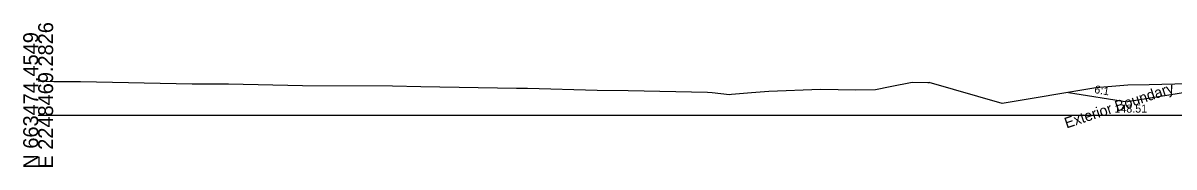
# Model space of a CAD drawing. Extents: x -26 to 2603, y -10 to 9566.
# Drawn here: x 997.2 to 1213, y -9.7 to 17.3 of the extents above; entities that cross this region are included whole.
import ezdxf

# ---------------------------------------------------------------- set-up
doc = ezdxf.new("R2010")
doc.units = 0
for name, color, linetype in [('Default', 7, 'Continuous'), ('Exist Cross Section Cell', 7, 'Continuous'), ('Exist XS Ground Line', 7, 'Continuous'), ('Prop CMT Pvmt Course 2', 7, 'Continuous'), ('Prop XS Ditch Standard Text', 7, 'Continuous'), ('Prop XS Side Slope Text', 7, 'Continuous'), ('Scratch_Level_9', 7, 'Continuous')]:
    doc.layers.add(name, color=color, linetype=linetype)

msp = doc.modelspace()

# ---------------------------------------------------------------- linework, layer by layer
at = {"layer": 'Exist Cross Section Cell'}
msp.add_line((1000, 0), (1300, 0), dxfattribs=at)
at = {"layer": 'Exist XS Ground Line'}
for p, q in [((1000, 6.44), (1002.94, 6.36)), ((1002.94, 6.36), (1007.93, 6.32)), ((1007.93, 6.32), (1028.9, 5.92)), ((1028.9, 5.92), (1035.67, 5.92)), ((1035.67, 5.92), (1049.54, 5.62)), ((1049.54, 5.62), (1066.44, 5.55)), ((1066.44, 5.55), (1071.72, 5.43)), ((1071.72, 5.43), (1089.68, 5.12)), ((1089.68, 5.12), (1091.74, 5.1)), ((1091.74, 5.1), (1104.78, 4.75)), ((1104.78, 4.75), (1110.65, 4.63)), ((1110.65, 4.63), (1125.49, 4.33)), ((1125.49, 4.33), (1126.35, 4.31)), ((1133.74, 4.28), (1136.97, 4.51)), ((1136.97, 4.51), (1146.68, 4.91)), ((1146.68, 4.91), (1153.3, 4.78)), ((1153.3, 4.78), (1156.98, 4.85)), ((1156.98, 4.85), (1159.75, 5.39)), ((1159.75, 5.39), (1163.87, 6.2)), ((1163.87, 6.2), (1166.82, 6.18)), ((1166.82, 6.18), (1167.04, 6.18)), ((1126.35, 4.31), (1129.63, 3.93)), ((1129.63, 3.93), (1130.02, 3.95)), ((1130.02, 3.95), (1133.74, 4.28))]:
    msp.add_line(p, q, dxfattribs=at)
for points in [[(1180.76, 2.24), (1167.04, 6.18)], [(1204.3, 5.64), (1198.29, 5.16), (1180.76, 2.24)], [(1208.3, 5.73), (1204.3, 5.64)], [(1220.31, 6.03), (1208.3, 5.73)]]:
    msp.add_lwpolyline(points, dxfattribs=at)
at = {"layer": 'Prop CMT Pvmt Course 2'}
for p in [(1220.85, 5.25), (1220.85, 5.25), (1220.85, 5.25), (1193.17, 4.3), (1193.17, 4.3), (1193.17, 4.3)]:
    msp.add_line(p, (1204.26, 2.51), dxfattribs=at)

# ---------------------------------------------------------------- texts
at = {"layer": 'Default'}
msp.add_text('-', height=0.0001, dxfattribs=at).set_placement((1000, 0))
msp.add_text('-', height=0.0001, dxfattribs=at).set_placement((1000, 0))
msp.add_text('-', height=0.0001, dxfattribs=at).set_placement((1000, 0))
at = {"layer": 'Exist Cross Section Cell'}
for s, p in [('E 2248469.2826', (1002.8, -10)), ('N 663474.4549', (1000, -10))]:
    msp.add_text(s, height=2.8, rotation=90, dxfattribs=at).set_placement(p)
at = {"layer": 'Prop XS Ditch Standard Text'}
msp.add_text('148.51', height=1.5, dxfattribs=at).set_placement((1201.79, 0.51))
at = {"layer": 'Prop XS Side Slope Text'}
msp.add_text('6:1', height=1.5, rotation=350.7778, dxfattribs=at).set_placement((1197.95, 4.18))
at = {"layer": 'Scratch_Level_9'}
msp.add_text('Exterior Boundary', height=2, rotation=18.4332, dxfattribs=at).set_placement((1192.82, -2.47))

doc.saveas('drawing.dxf')
